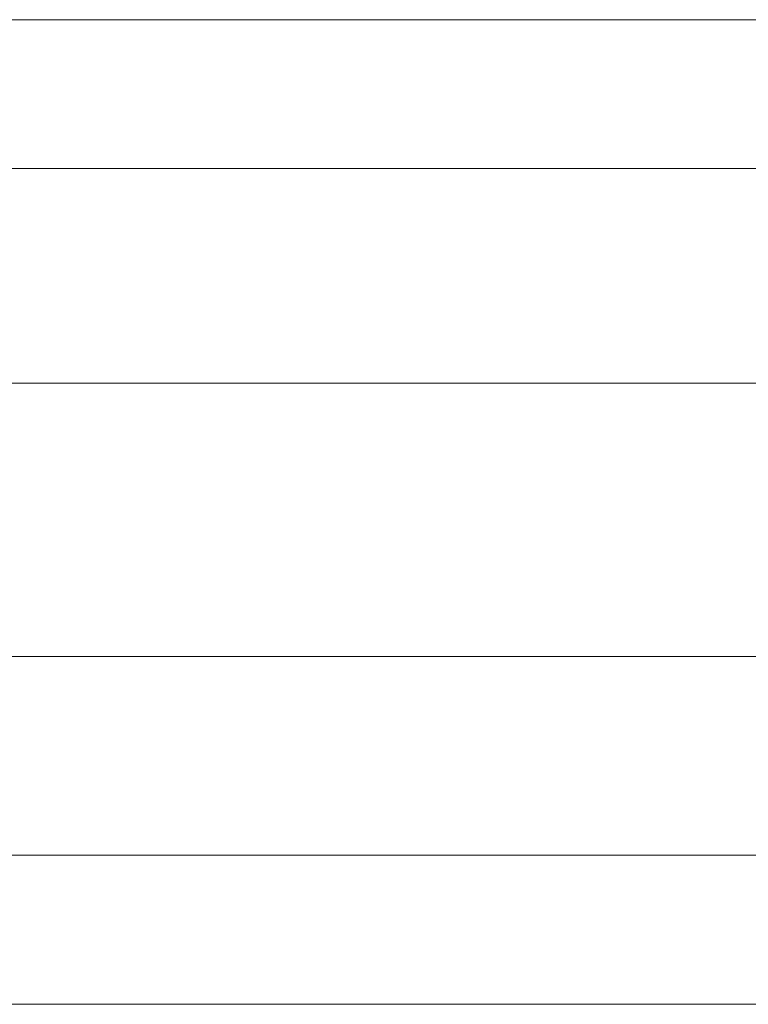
# Model space of a CAD drawing. Header units: millimetres. Extents: x -13532 to 2392, y -5241 to 5322.
# Tile 347 of 401: x -2351 to -2339, y -2001 to -1985. Entities that reach past the tile are written whole.
import ezdxf

# ---------------------------------------------------------------- set-up
doc = ezdxf.new("R2010")
doc.units = ezdxf.units.MM
doc.layers.add('drzwi - AGP1', color=7, linetype='Continuous', lineweight=13, true_color=0x7f7f7f)
doc.layers.add('uwagi', color=7, linetype='Continuous', lineweight=50, true_color=0xf82f6b, plot=False)

# ---------------------------------------------------------------- blocks, each defined once
blk = doc.blocks.new('wz1')
at = {"layer": 'drzwi - AGP1'}
blk.add_lwpolyline([(-11391.107, 589.308), (-11495.607, 589.308), (-11495.607, 591.704), (-11391.107, 591.704)], close=True, dxfattribs=at)
for points in [[(-11513.607, 585.854), (-11393.607, 585.854)], [(-11512.458, 581.454), (-11393.607, 581.454)], [(-11512.458, 578.254), (-11393.607, 578.254)], [(-11513.607, 575.854), (-11393.607, 575.854)]]:
    blk.add_lwpolyline(points, dxfattribs=at)

msp = doc.modelspace()

# ---------------------------------------------------------------- block references
at = {"layer": 'uwagi'}
msp.add_blockref('wz1', (9063.865, -2576.7661), dxfattribs=at)

doc.saveas('drawing.dxf')
